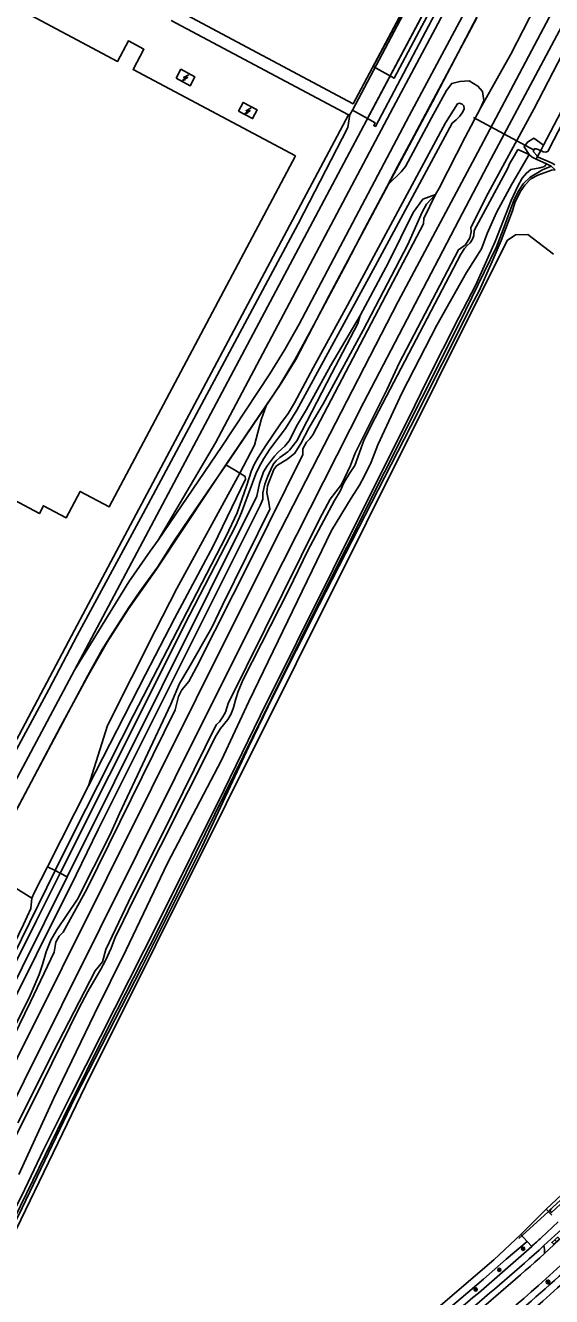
# Model space of a CAD drawing. Extents: x 135999 to 138000, y 396000 to 398501.
# Drawn here: x 136302.3 to 136435.4, y 397831.7 to 398152.8 of the extents above; entities that cross this region are included whole.
import ezdxf

# ---------------------------------------------------------------- set-up
doc = ezdxf.new("R2010")
doc.units = 0
for name, color, linetype in [('gg-afsc-hekwerk', 7, 'Continuous'), ('gg-aspt-spoorlijn', 7, 'Continuous'), ('gg-bbg-bijgebouw', 7, 'Continuous'), ('gg-bbg-hoofdgebouw', 7, 'Continuous'), ('gg-knt-BGT kruinlijn', 7, 'Continuous'), ('gg-knt-bronhoudergrens', 7, 'Continuous'), ('gg-knt-verharding', 7, 'Continuous'), ('gg-kntw-bovenkant insteek waterloop', 7, 'Continuous'), ('gg-kntw-waterlijn', 7, 'Continuous'), ('gg-kwrk-duiker nz buis', 7, 'Continuous'), ('gg-kwrk-kunstwerk niveau 01', 7, 'Continuous'), ('gt-grn-groengrens', 7, 'Continuous'), ('gt-grn-vlakafsluiter', 7, 'Continuous'), ('gt-symb-boom', 7, 'Continuous'), ('gt-symb-klinker verharding', 7, 'Continuous'), ('gt-symb-lichtmast', 7, 'Continuous'), ('gt-symb-trafo symbool', 7, 'Continuous'), ('gx-grn-maaiveld', 7, 'Continuous')]:
    doc.layers.add(name, color=color, linetype=linetype)

# ---------------------------------------------------------------- blocks, each defined once
blk = doc.blocks.new('gt0-BOOM')
at = {"layer": 'gt-symb-boom'}
for radius in [0.4, 0.2]:
    blk.add_circle((0, 0), radius, dxfattribs=at)
blk = doc.blocks.new('gt0-HSP')
at = {"layer": 'gt-symb-trafo symbool'}
for points in [[(0.77, 0.75), (-0.53, 0), (0.47, 0), (-0.83, -0.75)], [(-0.22, -0.24), (-0.83, -0.75), (-0.08, -0.48)]]:
    blk.add_lwpolyline(points, dxfattribs=at)
blk = doc.blocks.new('gt0-LMAST')
at = {"layer": 'gt-symb-lichtmast'}
for p, q in [((-0.18, 0.17), (-0.45, 0.44)), ((-0.01, 0.25), (-0.01, 0.62)), ((0.17, 0.17), (0.44, 0.44)), ((-0.26, 0), (-0.63, 0)), ((-0.18, -0.18), (-0.45, -0.45)), ((-0.01, -0.25), (-0.01, -0.63)), ((0.44, -0.45), (0.17, -0.18)), ((0.24, 0), (0.62, 0))]:
    blk.add_line(p, q, dxfattribs=at)
blk.add_circle((-0.01, 0), 0.25, dxfattribs=at)
blk = doc.blocks.new('gt0-KL1')
at = {"layer": 'gt-symb-klinker verharding'}
for p, q in [((-1.15, 0.3), (1.15, 0.3)), ((-1, -0.3), (-1, 0.3)), ((-0.5, 0.3), (-0.5, 0.45)), ((0, -0.3), (0, 0.3)), ((0.5, 0.3), (0.5, 0.45)), ((1, -0.3), (1, 0.3)), ((-1.15, -0.3), (1.15, -0.3)), ((-0.5, -0.45), (-0.5, -0.3)), ((0.5, -0.45), (0.5, -0.3))]:
    blk.add_line(p, q, dxfattribs=at)

msp = doc.modelspace()

# ---------------------------------------------------------------- linework, layer by layer
at = {"layer": 'gg-afsc-hekwerk'}
for p, q in [((136384.06, 398130.21), (136339.23, 398154.03)), ((136314.8, 398000), (136384.06, 398130.21)), ((136384.06, 398130.21), (136384.41, 398130.35))]:
    msp.add_line(p, q, dxfattribs=at)
for points in [[(136298.11, 397950.84), (136311.04, 397975.28), (136318.11, 397988.57), (136321.76, 397995.17), (136324.44, 397999.43), (136328.46, 398005.74), (136331.26, 398009.83), (136332.8, 398011.91), (136335.74, 398015.95), (136339.77, 398022.34), (136344.04, 398028.58), (136348.23, 398034.73), (136353.93, 398043.09), (136359.58, 398051.38), (136363.82, 398057.62), (136366.58, 398061.86), (136370.5, 398068.3), (136375.27, 398077.2), (136378.76, 398083.77), (136383.5, 398092.63), (136388.17, 398101.55), (136392.89, 398110.4), (136396.41, 398117.14), (136399.96, 398123.7), (136403.48, 398130.37), (136408.2, 398139.23), (136411.76, 398145.86), (136416.46, 398154.72)], [(136386.94, 398079.5), (136386.35, 398077.46), (136379.79, 398064.99), (136370.93, 398047.83), (136369.14, 398045.5), (136368.68, 398045.06), (136366.7, 398043.62), (136365.73, 398042.81), (136365.16, 398042.12), (136364.72, 398041.34), (136363.63, 398038.92), (136362.84, 398036.87), (136362.4, 398034.75), (136362.39, 398033.12), (136361.66, 398031.55), (136320.76, 397949.66), (136315.2, 397938.21), (136274.87, 397857.51), (136236.91, 397782.02), (136222.93, 397754.91), (136217.51, 397744.85), (136207.98, 397727.12)], [(136284.7, 397944.26), (136300.74, 397973.58), (136314.8, 398000)]]:
    msp.add_lwpolyline(points, dxfattribs=at)
at = {"layer": 'gg-aspt-spoorlijn'}
for p, q in [((136335.93, 398022.79), (136350.4, 398047.32)), ((136335.93, 398022.79), (136351.99, 398046.44)), ((136314.75, 397989.93), (136326.96, 398012.93)), ((136314.75, 397989.93), (136328.53, 398012.2)), ((136297.58, 397957.65), (136314.75, 397989.93))]:
    msp.add_line(p, q, dxfattribs=at)
for points in [[(136326.96, 398012.93), (136420.88, 398189.58), (136447.37, 398239.62), (136487.12, 398314.22), (136499.78, 398338.28), (136556.17, 398444.22), (136560.4, 398452.07), (136563.14, 398456.88), (136566.4, 398462.21), (136577.31, 398478.23)], [(136350.4, 398047.32), (136395.32, 398132.09), (136405.97, 398151.9), (136437.62, 398211.6), (136451.71, 398237.9), (136458.97, 398251.84), (136474.71, 398281.3), (136491.05, 398312.19), (136499.05, 398327.07), (136507.56, 398343.3), (136515.2, 398357.49), (136522.44, 398371.3), (136578.84, 398477.17)], [(136388.82, 398129.29), (136402.44, 398154.97), (136413.26, 398175.23), (136420.88, 398189.58), (136430.05, 398206.97), (136439.57, 398224.93), (136447.37, 398239.62), (136456.71, 398257.17), (136467.3, 398277.07), (136476.26, 398293.79), (136487.12, 398314.22), (136499.78, 398338.28), (136512.48, 398362.11), (136528.94, 398393.04), (136542.91, 398419.3), (136549.01, 398430.76), (136554.84, 398441.72)], [(136212.55, 397715.55), (136224.25, 397739.09), (136243.82, 397778.82), (136356.81, 398005.29), (136366.85, 398025.26), (136376.4, 398043.94), (136396.62, 398083.05), (136416.7, 398120.76), (136450.62, 398184.79), (136473.59, 398227.85), (136484.12, 398247.74), (136504.89, 398286.5), (136549.89, 398371.41)], [(136216.08, 397713.79), (136340.18, 397962.79), (136364.15, 398010.69), (136387.84, 398057.49), (136411.9, 398103.57), (136420.04, 398118.99), (136460.63, 398195.18), (136506.9, 398282.49), (136527.93, 398321.6)], [(136351.99, 398046.44), (136364.17, 398064.79), (136367.96, 398070.94), (136371.52, 398077.34), (136399.34, 398129.96), (136415.26, 398159.75), (136433.27, 398193.69)], [(136328.53, 398012.2), (136333.87, 398019.98), (136335.93, 398022.79)]]:
    msp.add_lwpolyline(points, dxfattribs=at)
at = {"layer": 'gg-bbg-bijgebouw'}
for points in [[(136340.45, 398139.5), (136341.65, 398141.71), (136345.21, 398139.78), (136344.02, 398137.57), (136340.45, 398139.5)], [(136356.19, 398131.15), (136357.37, 398133.37), (136360.96, 398131.46), (136359.78, 398129.25), (136356.19, 398131.15)]]:
    msp.add_lwpolyline(points, dxfattribs=at)
at = {"layer": 'gg-bbg-hoofdgebouw'}
for points in [[(136363.98, 398200.38), (136408.44, 398176.72), (136385.18, 398133.02), (136340.66, 398156.72)], [(136287.08, 398164.22), (136325.65, 398143.72), (136328.38, 398148.89), (136332.31, 398146.78), (136329.59, 398141.63), (136370.61, 398119.85)], [(136370.61, 398119.85), (136323.52, 398031.17), (136316.2, 398035.06), (136312.66, 398028.41), (136306.94, 398031.45), (136305.9, 398029.49), (136277.35, 398044.67), (136282.13, 398053.65), (136279.81, 398054.88), (136283.65, 398062.1), (136275.66, 398066.34), (136269.56, 398054.87), (136252.3, 398064.05), (136254.44, 398068.07), (136218.29, 398087.32)]]:
    msp.add_lwpolyline(points, dxfattribs=at)
at = {"layer": 'gg-knt-BGT kruinlijn'}
for p, q in [((136424.76, 398117.83), (136426.02, 398119.9)), ((136426.02, 398119.9), (136426.81, 398121.47)), ((136415.78, 398101.02), (136424.27, 398116.75)), ((136424.27, 398116.75), (136424.76, 398117.83)), ((136415.69, 398099.74), (136415.78, 398101.02)), ((136413.99, 398097.2), (136414.76, 398097.9)), ((136414.76, 398097.9), (136415.34, 398098.76)), ((136415.34, 398098.76), (136415.69, 398099.74)), ((136390.74, 398053.68), (136412.45, 398095.05)), ((136412.45, 398095.05), (136413.36, 398096.46)), ((136413.36, 398096.46), (136413.99, 398097.2)), ((136388.01, 398048.22), (136390.74, 398053.68)), ((136385.66, 398041.59), (136388.01, 398048.22)), ((136382.81, 398037.2), (136384.28, 398039.64)), ((136384.28, 398039.64), (136385.66, 398041.59)), ((136381.93, 398035.14), (136382.81, 398037.2)), ((136380.5, 398032.79), (136381.93, 398035.14)), ((136373.77, 398020.13), (136380.5, 398032.79)), ((136368.92, 398010.25), (136373.77, 398020.13)), ((136357.42, 397987.58), (136368.92, 398010.25)), ((136356.14, 397984.56), (136357.42, 397987.58)), ((136354.99, 397980.44), (136355.55, 397982.68)), ((136355.55, 397982.68), (136356.14, 397984.56)), ((136353.49, 397977.49), (136354.36, 397978.91)), ((136354.36, 397978.91), (136354.99, 397980.44)), ((136351.7, 397975.21), (136353.49, 397977.49)), ((136329.5, 397931.56), (136350.57, 397973.37)), ((136350.57, 397973.37), (136351.7, 397975.21)), ((136325.96, 397924.26), (136329.5, 397931.56)), ((136325.1, 397922.59), (136325.96, 397924.26)), ((136324.01, 397919.72), (136325.1, 397922.59)), ((136322.59, 397916.54), (136324.01, 397919.72)), ((136318.15, 397908.74), (136321.43, 397914.39)), ((136321.43, 397914.39), (136322.59, 397916.54)), ((136315.84, 397904.42), (136318.15, 397908.74)), ((136304.48, 397881.31), (136315.84, 397904.42)), ((136296.7, 397865.85), (136304.48, 397881.31))]:
    msp.add_line(p, q, dxfattribs=at)
at = {"layer": 'gg-knt-bronhoudergrens'}
for p, q in [((136385.05, 398131.41), (136384.41, 398130.35)), ((136388.82, 398129.29), (136385.05, 398131.41)), ((136318.34, 397960.66), (136307.95, 397940.27)), ((136427.57, 397847.31), (136434.01, 397853.71))]:
    msp.add_line(p, q, dxfattribs=at)
for points in [[(136422.65, 398098.47), (136420.36, 398093.12), (136417.06, 398085.73)], [(136417.06, 398085.73), (136415.74, 398083.26), (136399.79, 398051.54), (136376.6, 398006.44), (136364.98, 397983.32), (136358.83, 397970.6), (136346.95, 397945.19), (136331.72, 397914.67), (136314.81, 397881.89)], [(136356.56, 398039.67), (136357.88, 398038.86), (136358.02, 398038.15), (136349.87, 398021.45), (136340, 398002.99), (136332.7, 397988.82), (136318.34, 397960.66)], [(136307.95, 397940.27), (136304.57, 397933.62), (136304.01, 397932.3)], [(136314.81, 397881.89), (136301.55, 397854.06), (136294.83, 397840.59)]]:
    msp.add_lwpolyline(points, dxfattribs=at)
at = {"layer": 'gg-knt-verharding'}
for p, q in [((136437.01, 397850.54), (136432.75, 397846.54)), ((136438.02, 397848.79), (136433.44, 397844.54))]:
    msp.add_line(p, q, dxfattribs=at)
for points in [[(136439.99, 397848.55), (136435.94, 397844.73), (136433.57, 397842.56)], [(136433.44, 397844.54), (136433.59, 397843.57), (136433.57, 397842.56)]]:
    msp.add_lwpolyline(points, dxfattribs=at)
for centre, radius, start, end in [((136098.79, 398209.98), 493.58, 305.5412, 312.2016), ((136022.19, 398299.22), 613.08, 307.16066, 312.12826), ((136075.08, 398239.48), 541.61, 308.1332, 313.4724), ((136107.69, 398200.27), 480.41, 312.193, 312.5815), ((136091.37, 398219.85), 509.36, 306.3322, 312.2077), ((136103.81, 398204.54), 494.68, 308.1058, 312.7313), ((136119.37, 398185.54), 473.82, 307.8825, 312.6711)]:
    msp.add_arc(centre, radius, start, end, dxfattribs=at)
at = {"layer": 'gg-kntw-bovenkant insteek waterloop'}
for p, q in [((136435.14, 397852.51), (136434.01, 397853.71)), ((136435.43, 397852.2), (136435.14, 397852.51)), ((136427.57, 397847.31), (136429.16, 397845.61))]:
    msp.add_line(p, q, dxfattribs=at)
for points in [[(136335.27, 398000), (136340.59, 398010.53), (136356.56, 398039.67)], [(136318.34, 397960.66), (136323.11, 397975.97), (136335.27, 398000)], [(136508.33, 397926.25), (136505.09, 397922.51), (136490.95, 397907.2), (136486.56, 397902.89), (136434.01, 397853.71)], [(136427.57, 397847.31), (136420.74, 397840.94), (136404.36, 397826.91), (136392.84, 397817.98), (136382.84, 397810.71), (136372.16, 397803.55), (136358.92, 397794.87)], [(136429.16, 397845.61), (136423.89, 397841.1), (136418.13, 397836.05), (136412.52, 397831.22), (136405.55, 397825.35), (136394.55, 397817.07), (136387.51, 397811.95), (136373.18, 397802.08), (136357.71, 397791.73), (136356.56, 397793.36)]]:
    msp.add_lwpolyline(points, dxfattribs=at)
at = {"layer": 'gg-kntw-waterlijn'}
for points in [[(136433.27, 398120.86), (136433.9, 398120.77), (136434.46, 398121.02), (136434.86, 398121.75), (136442.63, 398136.71), (136460.7, 398171.51), (136496.23, 398239.92), (136512.8, 398271.82), (136550.06, 398343.57), (136576.67, 398394.04), (136604.32, 398447.55), (136605.25, 398448.2), (136606.02, 398447.67)], [(136434.82, 397853.48), (136444.89, 397862.57), (136463.24, 397879.95), (136478.23, 397894.17), (136492.87, 397908.27), (136500.3, 397916.31), (136508.32, 397925.49), (136508.65, 397925.2), (136503.04, 397918.31), (136492.83, 397907.3), (136480.89, 397895.66), (136468.19, 397883.55), (136455.79, 397871.97), (136435.32, 397852.88), (136434.82, 397853.48)]]:
    msp.add_lwpolyline(points, dxfattribs=at)
at = {"layer": 'gg-kwrk-duiker nz buis'}
for p, q in [((136415.64, 398129.52), (136430.96, 398121.26)), ((136435.31, 397853.79), (136427.12, 397846.32))]:
    msp.add_line(p, q, dxfattribs=at)
at = {"layer": 'gg-kwrk-kunstwerk niveau 01'}
msp.add_lwpolyline([(136408.92, 398164.54), (136403.62, 398167.38), (136390.29, 398142.46), (136395.58, 398139.51), (136408.92, 398164.54)], dxfattribs=at)
at = {"layer": 'gt-grn-groengrens'}
msp.add_line((136429.16, 397845.61), (136430.34, 397844.34), dxfattribs=at)
at = {"layer": 'gt-grn-vlakafsluiter'}
for p, q in [((136307.95, 397940.27), (136309.9, 397939.27)), ((136309.9, 397939.27), (136311.17, 397938.62)), ((136311.17, 397938.62), (136312.91, 397937.73))]:
    msp.add_line(p, q, dxfattribs=at)
for points in [[(136550.94, 398443.89), (136547.23, 398437.01), (136528.33, 398401.3), (136485.06, 398320.04), (136447.91, 398250), (136424.22, 398205.41), (136385.05, 398131.41)], [(136422.65, 398098.47), (136425.45, 398105.96), (136426.07, 398107.96), (136427.46, 398110.75), (136428.58, 398112.48), (136430.15, 398114.05), (136431.91, 398114.99), (136435.38, 398116.24), (136436.24, 398116.33)], [(136304.01, 397932.3), (136300.62, 397934.42), (136284.7, 397944.26)]]:
    msp.add_lwpolyline(points, dxfattribs=at)
at = {"layer": 'gx-grn-maaiveld'}
for p, q in [((136426.81, 398121.47), (136429.72, 398120.21)), ((136432.61, 398121.17), (136431.83, 398119.69)), ((136433.34, 398122.56), (136432.61, 398121.17)), ((136431.49, 398119.04), (136431.83, 398119.69)), ((136434.08, 398117.81), (136431.49, 398119.04)), ((136434.08, 398117.81), (136435.3, 398117.23)), ((136435.3, 398117.23), (136436.24, 398116.33)), ((136363.29, 398056.93), (136353.05, 398041.81)), ((136356.53, 398039.68), (136356.56, 398039.67))]:
    msp.add_line(p, q, dxfattribs=at)
for points in [[(136394.15, 398112.67), (136405.27, 398133.47), (136416.56, 398155.04), (136438.81, 398196.89), (136443.52, 398204.18), (136448.8, 398212.6), (136454.34, 398220.9), (136459.86, 398229.46), (136465.63, 398238.14), (136469.23, 398244.41), (136472.71, 398250.85), (136480.98, 398266.56), (136493.97, 398290.8), (136504.53, 398311.07), (136517.67, 398335.6), (136540.85, 398379.35), (136553.82, 398403.56), (136580.97, 398455.11), (136594.74, 398480.82), (136604.82, 398500)], [(136417.38, 398131.93), (136425.03, 398145.58), (136434.4, 398163.84), (136439.18, 398172.8), (136458.1, 398207.51), (136500.78, 398288.31), (136515.72, 398315.98), (136530.81, 398344.63), (136545.99, 398373.88), (136562.44, 398403.66), (136577.97, 398431.42), (136593.77, 398463.36), (136604.29, 398486.73), (136609.74, 398500)], [(136604.5, 398450.73), (136603.2, 398450.09), (136602.58, 398448.92), (136601.3, 398446.7), (136599.31, 398442.22), (136589.37, 398422.84), (136582.15, 398409.16), (136572.32, 398390.21), (136562.05, 398370.78), (136545.28, 398339.71), (136537.59, 398324.32), (136532.15, 398312.69), (136523.5, 398296.05), (136513.12, 398275.25), (136496.88, 398244.91), (136488.3, 398227.28), (136481.27, 398213.38), (136467.5, 398187.9), (136458.72, 398171.1), (136442.27, 398139.54), (136433.34, 398122.56)], [(136409.85, 398163.23), (136390.83, 398127.28), (136390.4, 398127.51), (136390.77, 398128.19), (136388.82, 398129.29)], [(136300.45, 397875.55), (136310.61, 397895.81), (136320.01, 397913.98), (136321.83, 397916.23), (136322.71, 397919.38), (136328.38, 397931.38), (136339.46, 397953.5), (136350.6, 397976.11), (136351.4, 397976.9), (136352.29, 397978.1), (136352.93, 397979.3), (136353.57, 397981.49), (136376.68, 398028.09), (136379.38, 398033.13), (136382.28, 398036.85), (136384.5, 398041.65), (136385.6, 398044.55), (136391.07, 398055.48), (136393.8, 398060.88), (136396.8, 398067.44), (136411.87, 398096.11), (136413.64, 398097.41), (136414.72, 398099.16), (136415.04, 398100.63), (136414.92, 398101.64), (136418.81, 398109.47), (136430.9, 398131.68), (136441.86, 398152.82)], [(136394.15, 398112.67), (136397.38, 398115.81), (136398.43, 398117.12), (136405, 398129.47), (136408.78, 398136.33), (136410.14, 398138.14), (136412.19, 398138.65), (136414.5, 398138.79), (136416.73, 398137.48), (136417.93, 398136.12), (136418.21, 398133.81), (136417.38, 398131.93)], [(136309.9, 397939.27), (136314.63, 397948.83), (136329.71, 397978.58), (136353.08, 398023.78), (136355.86, 398029.65), (136358.35, 398036.62), (136359.41, 398040.12), (136360.18, 398041.85), (136361.21, 398043.66), (136363.1, 398046.64), (136366.85, 398052.13), (136368.79, 398054.77), (136370.38, 398057.42), (136375.09, 398066.32), (136383.79, 398082.09), (136408.55, 398128.22), (136411.55, 398132.96), (136412.07, 398133.19)], [(136412.07, 398133.19), (136412.76, 398132.9), (136413.19, 398132.52), (136413.3, 398131.72), (136412.92, 398130.97), (136412.13, 398129.89), (136411.27, 398128.99), (136410.26, 398128.15), (136390.8, 398091.94), (136371, 398055.58), (136368.13, 398051), (136364.1, 398045.78), (136362.62, 398043.41), (136361.46, 398041.3), (136360.61, 398039.49), (136356.97, 398029.75), (136355.65, 398026.62), (136342.5, 398001.22), (136335.93, 397987.96), (136311.17, 397938.62)], [(136353.05, 398041.81), (136349.11, 398035.99), (136335.52, 398015.45), (136328.38, 398005.45), (136323.01, 397996.95), (136318.33, 397988.74), (136311.2, 397975.68), (136298.2, 397950.94), (136290.91, 397954.78), (136294.17, 397959.24), (136297.71, 397965.53), (136308.25, 397984.99), (136315.42, 397998.68), (136332.15, 398029.49), (136371.31, 398102.69), (136383.85, 398127.01), (136384.4, 398130.32), (136384.41, 398130.35)], [(136417.38, 398131.93), (136413.56, 398124.61), (136406.92, 398111.68), (136406.02, 398110.1)], [(136433.34, 398122.56), (136430.9, 398124.29), (136429.27, 398123.33), (136428.42, 398122.1), (136429.72, 398120.21)], [(136429.72, 398120.21), (136425.28, 398112.72), (136421.4, 398105.57), (136419.11, 398100.2), (136417.62, 398096.36), (136413.87, 398090.4), (136406.36, 398077.08), (136397.57, 398060.08), (136391.4, 398046.86), (136389.78, 398042.44), (136388.03, 398038.97), (136386.79, 398036.63), (136384.7, 398033.38), (136379.77, 398025.18), (136358.83, 397982.02), (136351.95, 397967.21), (136338.26, 397941.19), (136327.79, 397919.24), (136319.84, 397903.05), (136309.49, 397881.65), (136300.66, 397862.47)], [(136431.49, 398119.04), (136430.45, 398119.53), (136429.88, 398119.99), (136429.72, 398120.21)], [(136432.61, 398121.17), (136431.46, 398121.62), (136431.04, 398121.59), (136430.79, 398121.18), (136430.82, 398120.89), (136431.61, 398119.91), (136431.83, 398119.69)], [(136432.61, 398121.17), (136432.81, 398121.09), (136433.27, 398120.86)], [(136285.45, 397823.98), (136285.01, 397824.7), (136288.99, 397831.55), (136296.29, 397847.05), (136301.41, 397857.22), (136306.94, 397868.77), (136314.02, 397882.9), (136335.95, 397926.13), (136352.58, 397959.7), (136361.67, 397978.36), (136389.45, 398034.07), (136399.27, 398053.63), (136403.95, 398063.14), (136411.91, 398078.97), (136416.24, 398087.27), (136421.1, 398098.25), (136425.11, 398108.55), (136426.82, 398112.15), (136427.89, 398114.18), (136428.99, 398115.5), (136430.08, 398116.41), (136432.42, 398116.8), (136433.57, 398117.14), (136434.08, 398117.81)], [(136285.45, 397823.98), (136287.05, 397827.04), (136289.02, 397830.29), (136291.7, 397835.35), (136311.94, 397876.94), (136323.52, 397900.18), (136335.79, 397924.2), (136374.18, 398002.23), (136412.11, 398077.68), (136421.43, 398096.9), (136423.11, 398101.22), (136425.88, 398108.83), (136427.09, 398111.12), (136428.18, 398112.78), (136429.94, 398114.46), (136433.08, 398116.33), (136435.3, 398117.23)], [(136431.83, 398119.69), (136432, 398119.52), (136434.76, 398118.34)], [(136434.76, 398118.34), (136435.55, 398118), (136436.18, 398117.59)], [(136363.29, 398056.93), (136366.71, 398061.99), (136370.67, 398068.42), (136379.15, 398084.6), (136394.15, 398112.67)], [(136285.75, 397872.04), (136303.54, 397907.68), (136305.82, 397913.04), (136306.67, 397915.57), (136307.57, 397918.77), (136308.81, 397921.66), (136310.26, 397924.29), (136315.53, 397932.05), (136323.68, 397948.2), (136326.1, 397953.7), (136339.14, 397981.33), (136341.32, 397986.58), (136343.66, 397990.48), (136349.51, 398000.69), (136352.15, 398006.32), (136364.15, 398030.6), (136363.9, 398032.24), (136363.38, 398034.79), (136363.52, 398036.47), (136365.13, 398040.65), (136365.85, 398041.52), (136368.68, 398043.28), (136370.46, 398044.72), (136372.01, 398047.15), (136374.06, 398051.22), (136377.66, 398057.22), (136387.74, 398075.78), (136399, 398097.44), (136402.61, 398105.64), (136403.74, 398107.61), (136406.02, 398110.1)], [(136406.02, 398110.1), (136403.03, 398104.05), (136402.97, 398102.69), (136394.37, 398086.38), (136374.99, 398049.33), (136374.23, 398048.38), (136373.39, 398047.49), (136372.49, 398045.81), (136372.47, 398044.43), (136359.49, 398018.2), (136345.62, 397990.65), (136343.69, 397987.06), (136341.91, 397984.93), (136341.06, 397983.3), (136340.22, 397979.87), (136317.88, 397934.59), (136311.92, 397923.74), (136310.85, 397922.73), (136310, 397921.21), (136309.61, 397918.71), (136303.66, 397906.08), (136290.91, 397880.07)], [(136386.94, 398079.5), (136394.15, 398092.93), (136400.41, 398105.56), (136402.84, 398108.92), (136406.02, 398110.1)], [(136286.18, 397822.33), (136300.03, 397848.63), (136317.52, 397884.87), (136424.11, 398098.48), (136426.21, 398099.87), (136429.4, 398100), (136435.88, 398095.03)], [(136217.51, 397744.85), (136217.52, 397744.85), (136222.93, 397754.91), (136236.91, 397782.02), (136274.87, 397857.51), (136315.2, 397938.21), (136320.76, 397949.66), (136361.66, 398031.55), (136362.39, 398033.12), (136362.4, 398034.75), (136362.84, 398036.87), (136363.63, 398038.92), (136364.72, 398041.34), (136365.16, 398042.12), (136365.73, 398042.81), (136366.7, 398043.62), (136368.68, 398045.06), (136369.14, 398045.5), (136370.93, 398047.83), (136379.79, 398064.99), (136386.35, 398077.46), (136386.94, 398079.5)], [(136386.94, 398079.5), (136379.45, 398066.78), (136373.39, 398055.79), (136371.17, 398051.94), (136369.05, 398047.88), (136367.97, 398046.47), (136366.25, 398044.98), (136365.33, 398043.99), (136363.57, 398041.64), (136362.58, 398040.04), (136361.53, 398037.04), (136360.85, 398033.89), (136312.91, 397937.73)], [(136356.53, 398039.68), (136360.27, 398046.76), (136361.98, 398053.13), (136363.29, 398056.93)], [(136353.05, 398041.81), (136355.02, 398040.61), (136356.53, 398039.68)], [(136312.91, 397937.73), (136295.72, 397903.24), (136272.31, 397857.1), (136258.01, 397829.89), (136250.35, 397815.44), (136232.14, 397782.75), (136228.61, 397776.35), (136215.83, 397751.7), (136215.33, 397751.46), (136214.89, 397751.42), (136214.46, 397751.53), (136213.87, 397751.87), (136213.53, 397752.22), (136213.31, 397752.65), (136213.22, 397753.12), (136213.24, 397753.62)], [(136311.17, 397938.62), (136305.16, 397926.65), (136270.31, 397856.87), (136251.97, 397820.87), (136248.74, 397814.66), (136223.88, 397769.22), (136215.65, 397753.43), (136215.33, 397753.21), (136214.85, 397753.29), (136214.65, 397753.5), (136214.59, 397753.8), (136228.88, 397780.64), (136239.46, 397799.66), (136248.89, 397817.01), (136261.8, 397842.6), (136269.42, 397858), (136299.23, 397917.7), (136309.9, 397939.27)], [(136213.24, 397753.62), (136218.44, 397763.41), (136238.61, 397801.45), (136245.9, 397815.14), (136252.33, 397826.23), (136254.05, 397829.47), (136266.98, 397854.98), (136276.03, 397873.53), (136293.71, 397908.91), (136301.88, 397925.64), (136303.68, 397929.73), (136304.01, 397932.3)]]:
    msp.add_lwpolyline(points, dxfattribs=at)

# ---------------------------------------------------------------- block references
at = {"layer": 'gt-symb-boom'}
for p in [(136428.18, 397843.74), (136422.15, 397838.42), (136416.18, 397833.46)]:
    msp.add_blockref('gt0-BOOM', p, dxfattribs=at)
at = {"layer": 'gt-symb-klinker verharding', "rotation": 43.784571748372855}
msp.add_blockref('gt0-KL1', (136436.42, 397845.78), dxfattribs=at)
at = {"layer": 'gt-symb-lichtmast'}
msp.add_blockref('gt0-LMAST', (136434.48, 397835.36), dxfattribs=at)
at = {"layer": 'gt-symb-trafo symbool'}
for p in [(136342.87, 398139.61), (136358.66, 398131.23)]:
    msp.add_blockref('gt0-HSP', p, dxfattribs=at)

doc.saveas('drawing.dxf')
